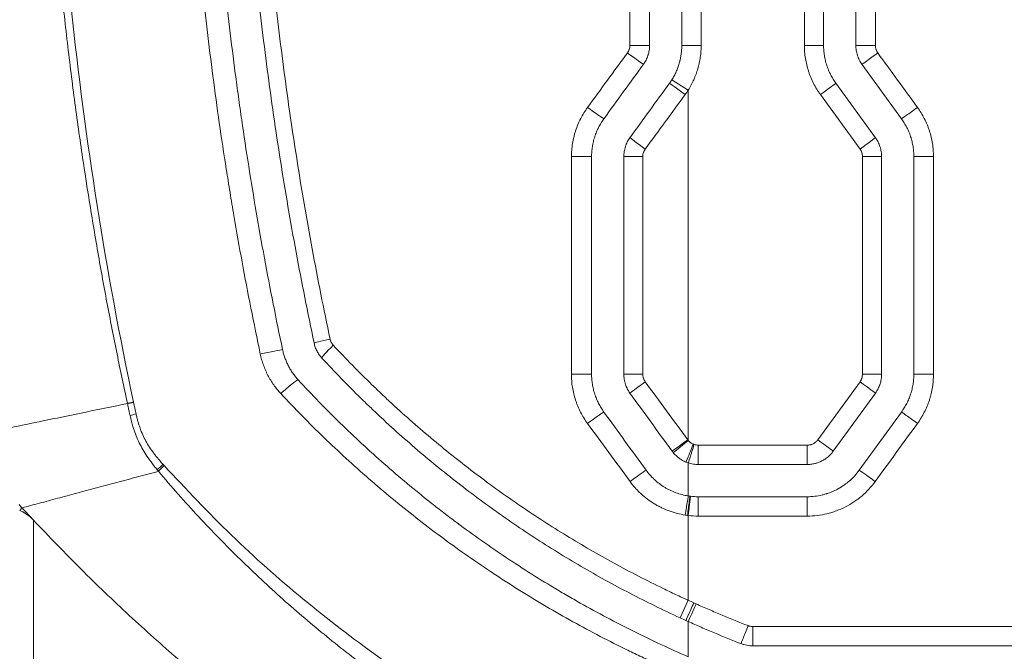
# Model space of a CAD drawing. Header units: millimetres. Extents: x 0 to 594, y 0 to 420.
# Tile 232 of 420: x 231.91 to 239.55, y 329.43 to 334.33. Entities that reach past the tile are written whole.
import ezdxf

# ---------------------------------------------------------------- set-up
doc = ezdxf.new("R2010")
doc.units = ezdxf.units.MM
doc.layers.add('1', color=7, linetype='Continuous', true_color=0xffffff)
doc.styles.add('Arial Unicode MS', font='txt')
doc.dimstyles.get("Standard").update_dxf_attribs({"dimtxt": 0.18, "dimasz": 0.18, "dimexe": 0.18, "dimexo": 0.0625, "dimgap": 0.09, "dimtad": 0, "dimtih": 1, "dimtoh": 1, "dimdec": 4, "dimzin": 0, "dimdsep": 46, "dimtxsty": 'Standard', "dimcen": 0.09, "dimadec": 0, "dimazin": 0, "dimtfac": 1, "dimtdec": 4, "dimtofl": 0, "dimtmove": 0, "dimatfit": 3, "dimfxl": 0, "dimtolj": 1, "dimtzin": 0, "dimarcsym": 0})

# ---------------------------------------------------------------- blocks, each defined once
blk = doc.blocks.new('_U0')
at = {"layer": '1', "color": 18, "lineweight": 13}
for p, q in [((147.6569, 304.1723), (147.6569, 390.192)), ((305.8469, 301.3923), (305.8469, 390.192)), ((147.6569, 388.192), (198.8518, 388.192)), ((305.8469, 388.192), (254.6521, 388.192))]:
    blk.add_line(p, q, dxfattribs=at)
at = {"layer": '1', "color": 18}
for points in [[(147.6569, 388.192), (151.1569, 389.1299), (151.1569, 387.2542)], [(305.8469, 388.192), (302.3469, 387.2542), (302.3469, 389.1299)]]:
    blk.add_solid(points, dxfattribs=at)
at = {"layer": '1', "color": 18, "linetype": 'Continuous', "lineweight": 13, "char_height": 3.5, "attachment_point": 7, "line_spacing_factor": 1.047437, "style": 'Arial Unicode MS'}
for s, insert in [('\\fArial Unicode MS|b0|i0;\\W1.0000;3.16', (200.5373, 385.5562)), ('\\fArial Unicode MS|b0|i0;\\W1.0000;LIFT POINT SPAN', (213.2036, 385.5562))]:
    blk.add_mtext(s, dxfattribs=dict(at, insert=insert))

msp = doc.modelspace()

# ---------------------------------------------------------------- linework, layer by layer
at = {"layer": '1', "color": 155, "linetype": 'Continuous', "lineweight": 13}
for p, q in [((237.0463, 334.1314), (237.0463, 335.8165)), ((237.1965, 335.8165), (237.1965, 334.1314)), ((237.9976, 334.1314), (237.9976, 335.8165)), ((238.1463, 335.8165), (238.1463, 334.1314)), ((238.3963, 335.8165), (238.3963, 334.1314)), ((238.5483, 335.8165), (238.5483, 334.1314)), ((237.1965, 334.1314), (237.0463, 334.1314)), ((237.9976, 334.1314), (238.1463, 334.1314)), ((238.5483, 334.1314), (238.3963, 334.1314)), ((238.4441, 333.9844), (238.7509, 333.5622)), ((236.9694, 333.8649), (237.0963, 333.785)), ((238.2418, 333.8375), (238.5486, 333.4153)), ((237.0963, 333.785), (237.0963, 333.4484)), ((238.4291, 333.3271), (238.1219, 333.7493)), ((238.4482, 333.2683), (238.5963, 333.2683)), ((238.4482, 331.5808), (238.4482, 333.2683)), ((238.5963, 333.2683), (238.5963, 331.5808)), ((238.8463, 333.2683), (238.8463, 331.5808)), ((238.9989, 333.2683), (238.8463, 333.2683)), ((238.9989, 333.2683), (238.9989, 331.5808)), ((238.4482, 331.5808), (238.5963, 331.5808)), ((238.9989, 331.5808), (238.8463, 331.5808)), ((238.1012, 331.0714), (238.4291, 331.522)), ((238.5486, 331.4338), (238.2212, 330.9832)), ((238.7509, 331.2869), (238.4235, 330.8363)), ((236.9803, 330.9718), (237.0963, 331.0668)), ((237.1738, 331.0302), (238.0202, 331.0302)), ((237.1737, 330.8802), (238.019, 330.8802)), ((237.1142, 330.6337), (237.0963, 330.4848)), ((238.019, 330.6302), (237.1737, 330.6302)), ((238.0202, 330.4802), (237.1738, 330.4802)), ((232.017, 330.4474), (232.017, 321.0992)), ((237.0338, 329.6902), (237.0963, 329.8265)), ((237.597, 329.6233), (250.9707, 329.6233)), ((250.9705, 329.4733), (237.5963, 329.4733))]:
    msp.add_line(p, q, dxfattribs=at)
for centre, major_axis, ratio, start_param, end_param in [((236.6273, 334.0726), (-0.1214, 0.0882), 0.012385, 1.553575, 3.126591), ((236.6464, 334.1314), (-0.15, 0), 0.000104, 3.158609, 4.732766), ((238.5654, 334.0726), (0.1214, 0.0882), 0.007895, 3.152011, 4.723256), ((237.0722, 333.7493), (0.1214, -0.0882), 0.000646, 3.141593, 4.711499), ((238.1205, 333.7493), (-0.1214, -0.0882), 0.005504, 1.578372, 3.141593), ((236.3206, 333.6504), (-0.1214, 0.0882), 0.020491, 1.542517, 3.115524), ((238.8722, 333.6504), (0.1214, 0.0882), 0.009544, 3.15428, 4.725525), ((236.7654, 333.3271), (0.1214, -0.0882), 0.008746, 3.141593, 4.700326), ((238.4272, 333.3271), (-0.1214, -0.0882), 0.007153, 1.580641, 3.141593), ((236.1964, 333.2683), (-0.15, 0), 0.000144, 1.53005, 3.104291), ((236.7463, 333.2683), (0.15, 0), 0.000012, 1.586554, 3.141593), ((234.3403, 331.8544), (-0.1467, -0.0311), 0.017393, 4.863632, 6.283185), ((233.8049, 331.7405), (0.1467, 0.0311), 0.015755, 0.188177, 1.765165), ((234.3647, 331.8073), (-0.1102, -0.1018), 0.091908, 4.832544, 6.283185), ((236.1965, 331.5808), (-0.15, 0), 0.000925, 1.527473, 3.102064), ((236.7463, 331.5808), (0.15, 0), 0.000106, 3.141593, 4.696087), ((233.9635, 331.4334), (0.1102, 0.1017), 0.109604, 0.149091, 1.724916), ((236.7654, 331.522), (0.1214, 0.0882), 0.008993, 1.583341, 3.141593), ((238.4272, 331.522), (-0.1214, 0.0882), 0.007153, 3.141593, 4.702545), ((232.8848, 331.2878), (0.2433, 0.0573), 0.005984, 1.873537, 2.081961), ((236.3206, 331.1987), (-0.1214, -0.0882), 0.021615, 3.170035, 4.743509), ((238.8722, 331.1987), (0.1214, -0.0882), 0.009544, 1.55766, 3.128906), ((237.0928, 331.0714), (0.1214, 0.0882), 0.000097, 1.570929, 3.141593), ((237.1358, 331.0377), (-0.0569, -0.1388), 0.000334, 0, 1.570933), ((237.1428, 331.0351), (-0.0464, -0.1426), 0.000404, 0.000066, 1.570928), ((237.1737, 331.0302), (0, 0.15), 0.000707, 3.141593, 4.712389), ((238.019, 331.0302), (0, 0.15), 0.008435, 3.141593, 4.712389), ((238.0999, 331.0714), (-0.1214, 0.0882), 0.005393, 3.141593, 4.704966), ((233.0929, 330.8969), (0.1881, 0.1647), 0.146307, 1.830753, 2.099698), ((236.6479, 330.7481), (-0.1214, -0.0882), 0.012677, 3.15699, 4.73035), ((238.5448, 330.7481), (0.1214, -0.0882), 0.007784, 1.560082, 3.131327), ((237.0731, 330.488), (0.0232, 0.1482), 0.001105, 0.000087, 1.57097), ((237.0905, 330.4855), (0.0192, 0.1488), 0.000278, 0, 1.570832), ((237.1737, 330.4802), (0, -0.15), 0.000707, 1.570796, 3.141593), ((238.019, 330.4802), (0, -0.15), 0.008435, 1.570796, 3.141593), ((237.1397, 329.8068), (0.0618, 0.1367), 0.000362, 3.141593, 4.712552), ((237.1578, 329.7986), (0.0614, 0.1368), 0.000513, 3.141708, 4.712619), ((237.5601, 329.6301), (-0.0544, -0.1398), 0.003951, 0.001448, 1.572335), ((237.5963, 329.6233), (0, -0.15), 0.004571, 0, 1.570796)]:
    msp.add_ellipse(centre, major_axis=major_axis, ratio=ratio, start_param=start_param, end_param=end_param, dxfattribs=at)
for points, knots in [([(232.7455, 331.3528), (232.7182, 331.4811), (232.6626, 331.7421), (232.5847, 332.1419), (232.5096, 332.5564), (232.4385, 332.9858), (232.3717, 333.4301), (232.3101, 333.8894), (232.2543, 334.3638), (232.205, 334.8533), (232.1629, 335.358), (232.1288, 335.8779), (232.1035, 336.413), (232.087, 336.9632), (232.0847, 337.335), (232.0835, 337.5233)], [0, 0, 0, 0, 0.063268, 0.128771, 0.196516, 0.266509, 0.338762, 0.413288, 0.490103, 0.569225, 0.65067, 0.734458, 0.820609, 0.909136, 1, 1, 1, 1]), ([(232.1518, 337.5233), (232.1511, 337.0054), (232.1638, 336.4873), (232.1966, 335.8415), (232.204, 335.7124), (232.2205, 335.4545), (232.2478, 335.0679), (232.2828, 334.6822), (232.3629, 333.9119), (232.4298, 333.3999), (232.5909, 332.3791), (232.6849, 331.8703), (232.7924, 331.363)], [0, 0, 0, 0, 0.25, 0.25, 0.3125, 0.3125, 0.375, 0.5, 0.5, 0.75, 0.75, 1, 1, 1, 1]), ([(233.7761, 331.7368), (233.7259, 331.9745), (233.6788, 332.2128), (233.6129, 332.5711), (233.5811, 332.7505), (233.551, 332.9302), (233.5314, 333.0501), (233.5218, 333.11), (233.4746, 333.4101), (233.44, 333.6505), (233.3928, 334.0118), (233.3704, 334.1927), (233.3497, 334.3737), (233.3363, 334.4945), (233.3298, 334.5549), (233.2984, 334.857), (233.2763, 335.0988), (233.2386, 335.5828), (233.2229, 335.825), (233.1978, 336.3097), (233.1884, 336.5522), (233.1759, 337.0375), (233.1728, 337.2803), (233.1729, 337.5233)], [0, 0, 0, 0, 0.125, 0.125, 0.1875, 0.21875, 0.21875, 0.25, 0.25, 0.375, 0.375, 0.4375, 0.46875, 0.46875, 0.5, 0.5, 0.625, 0.625, 0.75, 0.75, 0.875, 0.875, 1, 1, 1, 1]), ([(233.3463, 337.5233), (233.3463, 337.4629), (233.3465, 337.4025), (233.3473, 337.2818), (233.3479, 337.2214), (233.3503, 337.0402), (233.3526, 336.9195), (233.3621, 336.5574), (233.3716, 336.3161), (233.3873, 336.0146), (233.3907, 335.9543), (233.3978, 335.8338), (233.409, 335.653), (233.422, 335.4724), (233.4503, 335.1115), (233.4723, 334.8712), (233.5226, 334.3912), (233.5509, 334.1515), (233.5902, 333.8523), (233.5982, 333.7924), (233.6147, 333.6728), (233.6232, 333.613), (233.6491, 333.4338), (233.6671, 333.3144), (233.7236, 332.9567), (233.8051, 332.481), (233.899, 332.0076), (233.949, 331.7715)], [0, 0, 0, 0, 0.03125, 0.03125, 0.0625, 0.0625, 0.125, 0.125, 0.25, 0.25, 0.28125, 0.28125, 0.3125, 0.375, 0.375, 0.5, 0.5, 0.625, 0.625, 0.65625, 0.65625, 0.6875, 0.6875, 0.75, 0.75, 0.875, 1, 1, 1, 1]), ([(234.1936, 331.8233), (234.1439, 332.0578), (234.0973, 332.2926), (234.0104, 332.7631), (233.9297, 333.2344), (233.8613, 333.7073), (233.7992, 334.1809), (233.7712, 334.4181), (233.7213, 334.8933), (233.6995, 335.1313), (233.6621, 335.6081), (233.6425, 335.9066), (233.6279, 336.2057), (233.6224, 336.3254), (233.6198, 336.3853), (233.6128, 336.5649), (233.6089, 336.6847), (233.5995, 337.044), (233.5963, 337.2836), (233.5963, 337.5233)], [0, 0, 0, 0, 0.125, 0.125, 0.25, 0.375, 0.375, 0.5, 0.5, 0.625, 0.625, 0.75, 0.78125, 0.78125, 0.8125, 0.8125, 0.875, 0.875, 1, 1, 1, 1]), ([(233.7244, 337.5233), (233.7243, 337.2848), (233.7274, 337.0464), (233.7367, 336.6889), (233.7406, 336.5698), (233.7476, 336.3911), (233.7501, 336.3315), (233.7556, 336.2124), (233.7585, 336.1529), (233.774, 335.8554), (233.7895, 335.6179), (233.8267, 335.1435), (233.8483, 334.9067), (233.8978, 334.4339), (233.9256, 334.1979), (233.9874, 333.7267), (234.0214, 333.4914), (234.0954, 333.0217), (234.1355, 332.7873), (234.222, 332.3192), (234.2682, 332.0855), (234.3177, 331.8522)], [0, 0, 0, 0, 0.125, 0.125, 0.1875, 0.1875, 0.21875, 0.21875, 0.25, 0.25, 0.375, 0.375, 0.5, 0.5, 0.625, 0.625, 0.75, 0.75, 0.875, 0.875, 1, 1, 1, 1]), ([(236.6241, 334.0726), (236.6272, 334.0769), (236.63, 334.0814), (236.6335, 334.0883), (236.6352, 334.0919), (236.6366, 334.0956), (236.6375, 334.098), (236.638, 334.0993), (236.64, 334.1055), (236.6412, 334.1106), (236.6429, 334.1209), (236.6433, 334.1261), (236.6433, 334.1314)], [0, 0, 0, 0, 0.25, 0.25, 0.375, 0.4375, 0.4375, 0.5, 0.5, 0.75, 0.75, 1, 1, 1, 1]), ([(236.7486, 333.9844), (236.7563, 333.9951), (236.7631, 334.0062), (236.772, 334.0236), (236.7748, 334.0296), (236.7785, 334.0386), (236.7797, 334.0417), (236.782, 334.0479), (236.7831, 334.051), (236.7882, 334.0667), (236.7912, 334.0794), (236.7953, 334.1051), (236.7963, 334.1182), (236.7963, 334.1314)], [0, 0, 0, 0, 0.25, 0.25, 0.375, 0.375, 0.4375, 0.4375, 0.5, 0.5, 0.75, 0.75, 1, 1, 1, 1]), ([(236.9694, 333.8649), (236.9757, 333.8749), (236.9875, 333.8952), (237.0029, 333.9266), (237.0161, 333.9589), (237.0233, 333.981), (237.0282, 333.9979), (237.0305, 334.0064), (237.0326, 334.015), (237.0339, 334.0207), (237.0346, 334.0236), (237.0377, 334.038), (237.0418, 334.0611), (237.0455, 334.0961), (237.0463, 334.1196), (237.0463, 334.1314)], [0, 0, 0, 0, 0.125, 0.25, 0.375, 0.5, 0.5, 0.5625, 0.59375, 0.59375, 0.625, 0.625, 0.75, 0.875, 1, 1, 1, 1]), ([(237.1965, 334.1314), (237.1965, 334.1161), (237.1954, 334.0855), (237.1906, 334.04), (237.1852, 334.01), (237.1812, 333.9912), (237.1803, 333.9875), (237.1786, 333.98), (237.1759, 333.9689), (237.1729, 333.9578), (237.1665, 333.9359), (237.1571, 333.9071), (237.1399, 333.8651), (237.1266, 333.8379), (237.1122, 333.8111), (237.1045, 333.798), (237.0963, 333.785)], [0, 0, 0, 0, 0.125, 0.25, 0.375, 0.375, 0.40625, 0.40625, 0.4375, 0.5, 0.5, 0.625, 0.75, 0.875, 0.875, 1, 1, 1, 1]), ([(238.1219, 333.7493), (238.1118, 333.7632), (238.1023, 333.7774), (238.0845, 333.8064), (238.0679, 333.8361), (238.0536, 333.8669), (238.0438, 333.8906), (238.0407, 333.8985), (238.0363, 333.9106), (238.0348, 333.9146), (238.032, 333.9227), (238.0307, 333.9268), (238.0241, 333.9471), (238.0194, 333.9635), (238.0115, 333.9965), (238.0049, 334.0297), (238.0009, 334.0633), (237.9983, 334.0972), (237.9976, 334.1142), (237.9976, 334.1314)], [0, 0, 0, 0, 0.125, 0.125, 0.25, 0.375, 0.375, 0.4375, 0.4375, 0.46875, 0.46875, 0.5, 0.5, 0.625, 0.625, 0.75, 0.875, 0.875, 1, 1, 1, 1]), ([(238.1463, 334.1314), (238.1463, 334.1182), (238.1469, 334.1051), (238.1489, 334.079), (238.152, 334.0532), (238.1571, 334.0276), (238.1631, 334.0022), (238.1667, 333.9897), (238.1717, 333.974), (238.1728, 333.9709), (238.175, 333.9647), (238.1761, 333.9616), (238.1795, 333.9523), (238.1819, 333.9462), (238.1894, 333.928), (238.2003, 333.9042), (238.2131, 333.8814), (238.2268, 333.8591), (238.2341, 333.8482), (238.2418, 333.8375)], [0, 0, 0, 0, 0.125, 0.125, 0.25, 0.375, 0.375, 0.5, 0.5, 0.53125, 0.53125, 0.5625, 0.5625, 0.625, 0.625, 0.75, 0.875, 0.875, 1, 1, 1, 1]), ([(238.3963, 334.1314), (238.3963, 334.1182), (238.3974, 334.1052), (238.4014, 334.0795), (238.4045, 334.0668), (238.4096, 334.0511), (238.4106, 334.048), (238.4129, 334.0418), (238.4141, 334.0388), (238.4179, 334.0297), (238.4206, 334.0238), (238.4295, 334.0063), (238.4363, 333.9951), (238.4441, 333.9844)], [0, 0, 0, 0, 0.25, 0.25, 0.5, 0.5, 0.5625, 0.5625, 0.625, 0.625, 0.75, 0.75, 1, 1, 1, 1]), ([(238.5483, 334.1314), (238.5483, 334.1261), (238.5487, 334.1209), (238.55, 334.1132), (238.5507, 334.1093), (238.5517, 334.1055), (238.5524, 334.103), (238.5528, 334.1017), (238.5549, 334.0954), (238.5569, 334.0906), (238.5604, 334.0837), (238.5617, 334.0814), (238.5644, 334.0769), (238.5659, 334.0748), (238.5674, 334.0726)], [0, 0, 0, 0, 0.25, 0.25, 0.375, 0.4375, 0.4375, 0.5, 0.5, 0.75, 0.75, 0.875, 0.875, 1, 1, 1, 1]), ([(236.1903, 333.2683), (236.1903, 333.2855), (236.191, 333.3026), (236.1937, 333.3365), (236.1978, 333.3703), (236.2045, 333.4036), (236.2105, 333.4285), (236.2126, 333.4368), (236.2162, 333.4491), (236.2174, 333.4533), (236.2199, 333.4615), (236.2212, 333.4656), (236.2279, 333.4859), (236.2338, 333.5019), (236.2469, 333.5332), (236.2612, 333.5639), (236.2778, 333.5934), (236.2957, 333.6224), (236.3052, 333.6366), (236.3153, 333.6504)], [0, 0, 0, 0, 0.125, 0.125, 0.25, 0.375, 0.375, 0.4375, 0.4375, 0.46875, 0.46875, 0.5, 0.5, 0.625, 0.625, 0.75, 0.875, 0.875, 1, 1, 1, 1]), ([(238.8746, 333.6504), (238.8847, 333.6365), (238.8942, 333.6223), (238.912, 333.5933), (238.9286, 333.5637), (238.9429, 333.5328), (238.9527, 333.5092), (238.9558, 333.5012), (238.9602, 333.4891), (238.9617, 333.4851), (238.9645, 333.477), (238.9659, 333.473), (238.9725, 333.4526), (238.9771, 333.4362), (238.985, 333.4033), (238.9916, 333.3701), (238.9956, 333.3364), (238.9976, 333.311), (238.9981, 333.3025), (238.9988, 333.2855), (238.9989, 333.2769), (238.9989, 333.2683)], [0, 0, 0, 0, 0.125, 0.125, 0.25, 0.375, 0.375, 0.4375, 0.4375, 0.46875, 0.46875, 0.5, 0.5, 0.625, 0.625, 0.75, 0.875, 0.875, 0.9375, 0.9375, 1, 1, 1, 1]), ([(236.3463, 333.2683), (236.3463, 333.2815), (236.3469, 333.2946), (236.3489, 333.3206), (236.352, 333.3465), (236.3571, 333.3721), (236.3631, 333.3975), (236.3667, 333.4101), (236.3718, 333.4258), (236.3728, 333.4289), (236.375, 333.4351), (236.3783, 333.4444), (236.3819, 333.4536), (236.3894, 333.4718), (236.4004, 333.4955), (236.4131, 333.5183), (236.4268, 333.5406), (236.4341, 333.5515), (236.4418, 333.5622)], [0, 0, 0, 0, 0.125, 0.125, 0.25, 0.375, 0.375, 0.5, 0.5, 0.53125, 0.53125, 0.5625, 0.625, 0.625, 0.75, 0.875, 0.875, 1, 1, 1, 1]), ([(238.7509, 333.5622), (238.7586, 333.5515), (238.7659, 333.5406), (238.7796, 333.5183), (238.7923, 333.4955), (238.8033, 333.4718), (238.8108, 333.4537), (238.8144, 333.4445), (238.8177, 333.4352), (238.8198, 333.429), (238.8209, 333.4259), (238.826, 333.4102), (238.8295, 333.3976), (238.8356, 333.3722), (238.8407, 333.3466), (238.8438, 333.3207), (238.8458, 333.2946), (238.8463, 333.2815), (238.8463, 333.2683)], [0, 0, 0, 0, 0.125, 0.125, 0.25, 0.375, 0.375, 0.4375, 0.46875, 0.46875, 0.5, 0.5, 0.625, 0.625, 0.75, 0.875, 0.875, 1, 1, 1, 1]), ([(236.5963, 333.2683), (236.5963, 333.2815), (236.5974, 333.2946), (236.6014, 333.3203), (236.6045, 333.3329), (236.6096, 333.3486), (236.6106, 333.3517), (236.6129, 333.3579), (236.6141, 333.3609), (236.6179, 333.37), (236.6206, 333.376), (236.6295, 333.3934), (236.6363, 333.4046), (236.6441, 333.4153)], [0, 0, 0, 0, 0.25, 0.25, 0.5, 0.5, 0.5625, 0.5625, 0.625, 0.625, 0.75, 0.75, 1, 1, 1, 1]), ([(238.5486, 333.4153), (238.5564, 333.4046), (238.5632, 333.3935), (238.575, 333.3703), (238.58, 333.3582), (238.5851, 333.3426), (238.586, 333.3394), (238.5878, 333.3331), (238.5887, 333.3299), (238.591, 333.3203), (238.5922, 333.3139), (238.5953, 333.2946), (238.5963, 333.2815), (238.5963, 333.2683)], [0, 0, 0, 0, 0.25, 0.25, 0.5, 0.5, 0.5625, 0.5625, 0.625, 0.625, 0.75, 0.75, 1, 1, 1, 1]), ([(236.7632, 333.3271), (236.7601, 333.3228), (236.7573, 333.3184), (236.7538, 333.3114), (236.7521, 333.3078), (236.7507, 333.3042), (236.7497, 333.3017), (236.7493, 333.3005), (236.7473, 333.2942), (236.746, 333.2891), (236.7444, 333.2788), (236.744, 333.2736), (236.744, 333.2683)], [0, 0, 0, 0, 0.25, 0.25, 0.375, 0.4375, 0.4375, 0.5, 0.5, 0.75, 0.75, 1, 1, 1, 1]), ([(238.4482, 333.2683), (238.4482, 333.2736), (238.4478, 333.2788), (238.4465, 333.2866), (238.4458, 333.2904), (238.4448, 333.2942), (238.4441, 333.2968), (238.4437, 333.298), (238.4416, 333.3043), (238.4396, 333.3091), (238.4349, 333.3184), (238.4322, 333.3228), (238.4291, 333.3271)], [0, 0, 0, 0, 0.25, 0.25, 0.375, 0.4375, 0.4375, 0.5, 0.5, 0.75, 0.75, 1, 1, 1, 1]), ([(234.3177, 331.8522), (234.3186, 331.8478), (234.3198, 331.8435), (234.3221, 331.8371), (234.3229, 331.835), (234.3248, 331.8309), (234.3257, 331.8289), (234.3288, 331.8229), (234.3335, 331.8153), (234.3391, 331.8084), (234.3422, 331.8051)], [0, 0, 0, 0, 0.25, 0.25, 0.375, 0.375, 0.5, 0.5, 0.75, 1, 1, 1, 1]), ([(233.949, 331.7715), (233.9513, 331.7604), (233.9567, 331.7386), (233.9669, 331.7067), (233.9792, 331.6756), (233.9888, 331.6555), (233.9966, 331.6405), (233.9992, 331.6356), (234.0033, 331.6282), (234.0047, 331.6258), (234.0076, 331.6209), (234.0147, 331.6088), (234.0285, 331.5877), (234.0487, 331.561), (234.0633, 331.544), (234.0709, 331.5358)], [0, 0, 0, 0, 0.125, 0.25, 0.375, 0.5, 0.5, 0.5625, 0.5625, 0.59375, 0.59375, 0.625, 0.75, 0.875, 1, 1, 1, 1]), ([(234.2545, 331.7055), (234.2469, 331.7137), (234.2399, 331.7224), (234.2271, 331.7406), (234.2213, 331.7501), (234.2136, 331.765), (234.2112, 331.7701), (234.2067, 331.7804), (234.2046, 331.7856), (234.199, 331.8015), (234.1959, 331.8123), (234.1936, 331.8233)], [0, 0, 0, 0, 0.25, 0.25, 0.5, 0.5, 0.625, 0.625, 0.75, 0.75, 1, 1, 1, 1]), ([(234.3422, 331.8051), (234.4397, 331.7005), (234.5398, 331.5984), (234.6681, 331.474), (234.6939, 331.4492), (234.7328, 331.4124), (234.7459, 331.4001), (234.772, 331.3757), (234.7851, 331.3635), (234.8507, 331.3029), (234.9037, 331.2552), (235.0642, 331.1143), (235.1732, 331.0232), (235.3952, 330.8469), (235.5081, 330.7616), (235.7379, 330.5967), (235.8548, 330.5171), (236.0924, 330.3636), (236.2132, 330.2896), (236.4587, 330.1474), (236.5834, 330.0792), (236.7735, 329.9812), (236.8693, 329.9333), (236.9824, 329.8792), (237.0392, 329.8527), (237.0678, 329.8396), (237.082, 329.833), (237.0892, 329.8298), (237.0928, 329.8282), (237.0946, 329.8273), (237.0954, 329.8269), (237.0958, 329.8268), (237.0961, 329.8266), (237.0962, 329.8266), (237.0963, 329.8265)], [0, 0, 0, 0, 0.125, 0.125, 0.15625, 0.15625, 0.171875, 0.171875, 0.1875, 0.1875, 0.25, 0.25, 0.375, 0.375, 0.5, 0.5, 0.625, 0.625, 0.75, 0.75, 0.875, 0.875, 0.9375, 0.96875, 0.984375, 0.992188, 0.996094, 0.998047, 0.999023, 0.999512, 0.999756, 0.999878, 0.999878, 1, 1, 1, 1]), ([(233.9356, 331.4297), (233.9256, 331.4404), (233.9065, 331.4624), (233.8802, 331.4971), (233.8563, 331.5334), (233.842, 331.5587), (233.8319, 331.5781), (233.827, 331.5879), (233.8223, 331.5979), (233.8193, 331.6046), (233.8178, 331.608), (233.8104, 331.6248), (233.7996, 331.652), (233.7862, 331.6938), (233.7791, 331.7223), (233.7761, 331.7368)], [0, 0, 0, 0, 0.125, 0.25, 0.375, 0.5, 0.5, 0.5625, 0.59375, 0.59375, 0.625, 0.625, 0.75, 0.875, 1, 1, 1, 1]), ([(237.0338, 329.6902), (236.9016, 329.7508), (236.7715, 329.8145), (236.5153, 329.9477), (236.3893, 330.0172), (236.1414, 330.1621), (236.0195, 330.2375), (235.7796, 330.394), (235.6617, 330.4751), (235.4298, 330.6432), (235.3159, 330.7301), (235.0921, 330.9097), (234.9822, 331.0024), (234.8204, 331.146), (234.7536, 331.2067), (234.6876, 331.2686), (234.6613, 331.2934), (234.6482, 331.3059), (234.6089, 331.3434), (234.5829, 331.3686), (234.4536, 331.4953), (234.3528, 331.5991), (234.2545, 331.7055)], [0, 0, 0, 0, 0.125, 0.125, 0.25, 0.25, 0.375, 0.375, 0.5, 0.5, 0.625, 0.625, 0.75, 0.75, 0.8125, 0.828125, 0.828125, 0.84375, 0.84375, 0.875, 0.875, 1, 1, 1, 1]), ([(236.3149, 331.1986), (236.3048, 331.2124), (236.2952, 331.2266), (236.2773, 331.2556), (236.2606, 331.2852), (236.2463, 331.3161), (236.2365, 331.3397), (236.2333, 331.3477), (236.2288, 331.3597), (236.2274, 331.3638), (236.2246, 331.3719), (236.2232, 331.3759), (236.2166, 331.3963), (236.2119, 331.4126), (236.204, 331.4456), (236.1973, 331.4788), (236.1933, 331.5125), (236.1913, 331.5379), (236.1905, 331.5507), (236.1902, 331.5635), (236.19, 331.5721), (236.19, 331.5764), (236.19, 331.5807)], [0, 0, 0, 0, 0.125, 0.125, 0.25, 0.375, 0.375, 0.4375, 0.4375, 0.46875, 0.46875, 0.5, 0.5, 0.625, 0.625, 0.75, 0.875, 0.875, 0.9375, 0.96875, 0.96875, 1, 1, 1, 1]), ([(236.4418, 331.2869), (236.4341, 331.2976), (236.4268, 331.3085), (236.4131, 331.3308), (236.4004, 331.3536), (236.3894, 331.3774), (236.3819, 331.3955), (236.3783, 331.4047), (236.375, 331.414), (236.3728, 331.4202), (236.3718, 331.4233), (236.3667, 331.439), (236.3631, 331.4516), (236.3571, 331.477), (236.352, 331.5026), (236.3489, 331.5285), (236.3469, 331.5545), (236.3463, 331.5676), (236.3463, 331.5808)], [0, 0, 0, 0, 0.125, 0.125, 0.25, 0.375, 0.375, 0.4375, 0.46875, 0.46875, 0.5, 0.5, 0.625, 0.625, 0.75, 0.875, 0.875, 1, 1, 1, 1]), ([(236.6441, 331.4338), (236.6363, 331.4445), (236.6295, 331.4557), (236.6177, 331.4789), (236.6127, 331.4909), (236.6076, 331.5065), (236.6066, 331.5097), (236.6049, 331.516), (236.604, 331.5192), (236.6017, 331.5288), (236.6004, 331.5352), (236.5974, 331.5545), (236.5963, 331.5676), (236.5963, 331.5808)], [0, 0, 0, 0, 0.25, 0.25, 0.5, 0.5, 0.5625, 0.5625, 0.625, 0.625, 0.75, 0.75, 1, 1, 1, 1]), ([(236.7439, 331.5808), (236.7439, 331.5755), (236.7443, 331.5703), (236.7456, 331.5625), (236.7463, 331.5587), (236.7473, 331.5549), (236.748, 331.5523), (236.7484, 331.5511), (236.7505, 331.5448), (236.7545, 331.5352), (236.76, 331.5263), (236.7631, 331.522)], [0, 0, 0, 0, 0.25, 0.25, 0.375, 0.4375, 0.4375, 0.5, 0.5, 0.75, 1, 1, 1, 1]), ([(238.4291, 331.522), (238.4322, 331.5263), (238.4349, 331.5308), (238.4385, 331.5377), (238.4401, 331.5413), (238.4416, 331.545), (238.4425, 331.5474), (238.4429, 331.5487), (238.4449, 331.5549), (238.4461, 331.56), (238.4478, 331.5703), (238.4482, 331.5755), (238.4482, 331.5808)], [0, 0, 0, 0, 0.25, 0.25, 0.375, 0.4375, 0.4375, 0.5, 0.5, 0.75, 0.75, 1, 1, 1, 1]), ([(238.5963, 331.5808), (238.5963, 331.5676), (238.5953, 331.5546), (238.5912, 331.5289), (238.5882, 331.5162), (238.5831, 331.5005), (238.5821, 331.4974), (238.5798, 331.4912), (238.5786, 331.4882), (238.5748, 331.4791), (238.5721, 331.4732), (238.5632, 331.4557), (238.5564, 331.4445), (238.5486, 331.4338)], [0, 0, 0, 0, 0.25, 0.25, 0.5, 0.5, 0.5625, 0.5625, 0.625, 0.625, 0.75, 0.75, 1, 1, 1, 1]), ([(238.8463, 331.5808), (238.8463, 331.5676), (238.8458, 331.5545), (238.8438, 331.5284), (238.8407, 331.5025), (238.8356, 331.4768), (238.831, 331.4578), (238.8285, 331.4482), (238.8258, 331.4388), (238.8238, 331.4325), (238.8229, 331.4293), (238.8178, 331.4136), (238.8132, 331.4013), (238.8032, 331.3772), (238.7923, 331.3535), (238.7795, 331.3308), (238.7659, 331.3085), (238.7586, 331.2976), (238.7509, 331.2869)], [0, 0, 0, 0, 0.125, 0.125, 0.25, 0.375, 0.375, 0.4375, 0.46875, 0.46875, 0.5, 0.5, 0.625, 0.625, 0.75, 0.875, 0.875, 1, 1, 1, 1]), ([(238.9989, 331.5808), (238.9989, 331.5636), (238.9982, 331.5466), (238.9956, 331.5126), (238.9916, 331.4789), (238.9849, 331.4455), (238.9789, 331.4207), (238.9768, 331.4124), (238.9733, 331.4001), (238.9721, 331.3959), (238.9696, 331.3877), (238.9683, 331.3836), (238.9617, 331.3633), (238.9557, 331.3474), (238.9427, 331.316), (238.9285, 331.2853), (238.912, 331.2558), (238.8942, 331.2268), (238.8847, 331.2126), (238.8746, 331.1987)], [0, 0, 0, 0, 0.125, 0.125, 0.25, 0.375, 0.375, 0.4375, 0.4375, 0.46875, 0.46875, 0.5, 0.5, 0.625, 0.625, 0.75, 0.875, 0.875, 1, 1, 1, 1]), ([(237.0963, 329.3885), (236.9531, 329.4507), (236.8117, 329.5166), (236.5325, 329.6555), (236.3774, 329.7377), (236.2247, 329.8245), (236.1909, 329.8439), (236.1739, 329.8536), (236.1233, 329.8831), (236.0897, 329.9029), (235.9893, 329.963), (235.923, 330.0039), (235.7257, 330.1292), (235.5965, 330.216), (235.4062, 330.3511), (235.3119, 330.42), (235.2189, 330.4907), (235.1726, 330.5263), (235.1572, 330.5383), (235.1265, 330.5622), (235.1112, 330.5742), (234.9739, 330.6829), (234.8546, 330.7825), (234.6213, 330.9876), (234.5074, 331.0931), (234.3684, 331.2287), (234.3407, 331.256), (234.2858, 331.311), (234.2585, 331.3387), (234.1772, 331.4223), (234.1237, 331.4787), (234.0709, 331.5358)], [0, 0, 0, 0, 0.125, 0.125, 0.25, 0.265625, 0.265625, 0.28125, 0.28125, 0.3125, 0.3125, 0.375, 0.375, 0.5, 0.5, 0.5625, 0.59375, 0.59375, 0.609375, 0.609375, 0.625, 0.625, 0.75, 0.75, 0.875, 0.875, 0.90625, 0.90625, 0.9375, 0.9375, 1, 1, 1, 1]), ([(237.0361, 329.2509), (236.9626, 329.2826), (236.8895, 329.3152), (236.7805, 329.3655), (236.7442, 329.3825), (236.672, 329.417), (236.636, 329.4344), (236.4568, 329.5228), (236.3154, 329.5971), (236.0368, 329.7528), (235.8995, 329.8342), (235.7473, 329.9298), (235.7305, 329.9405), (235.6968, 329.962), (235.68, 329.9728), (235.6297, 330.0053), (235.5964, 330.0272), (235.4968, 330.0934), (235.4312, 330.1383), (235.2362, 330.2754), (235.109, 330.3698), (234.8598, 330.565), (234.738, 330.6657), (234.4995, 330.8732), (234.383, 330.9801), (234.1553, 331.2001), (234.0441, 331.3133), (233.9356, 331.4297)], [0, 0, 0, 0, 0.0625, 0.0625, 0.09375, 0.09375, 0.125, 0.125, 0.25, 0.25, 0.375, 0.375, 0.390625, 0.390625, 0.40625, 0.40625, 0.4375, 0.4375, 0.5, 0.5, 0.625, 0.625, 0.75, 0.75, 0.875, 0.875, 1, 1, 1, 1]), ([(232.7455, 331.3528), (232.526, 331.3077), (232.1225, 331.2248), (231.7783, 331.1541), (231.6279, 331.1232)], [0, 0, 0, 0, 0.514404, 1, 1, 1, 1]), ([(232.7654, 331.261), (232.7635, 331.2696), (232.7592, 331.2885), (232.7527, 331.3191), (232.748, 331.3411), (232.7455, 331.3528)], [0, 0, 0, 0, 0.28271, 0.616073, 1, 1, 1, 1]), ([(232.9772, 330.8376), (232.9689, 330.8478), (232.9439, 330.8786), (232.8963, 330.9422), (232.841, 331.0333), (232.8067, 331.117), (232.7872, 331.1774), (232.7761, 331.2159), (232.7692, 331.245), (232.7654, 331.261)], [0, 0, 0, 0, 0.082937, 0.24999, 0.499784, 0.749722, 0.813404, 0.896845, 1, 1, 1, 1]), ([(232.8119, 331.2721), (232.8142, 331.2624), (232.8187, 331.2434), (232.8263, 331.2156), (232.8342, 331.1891), (232.8461, 331.1537), (232.8631, 331.1105), (232.8876, 331.0605), (232.9165, 331.0129), (232.9434, 330.9751), (232.9668, 330.9452), (232.9822, 330.9263), (232.9962, 330.9098), (233.0084, 330.8957), (233.0169, 330.8861), (233.0213, 330.8812)], [0, 0, 0, 0, 0.066219, 0.129955, 0.191248, 0.250146, 0.378147, 0.500088, 0.62056, 0.750017, 0.810564, 0.874848, 0.913965, 0.955682, 1, 1, 1, 1]), ([(237.0963, 331.0668), (237.099, 331.0636), (237.1018, 331.0606), (237.1063, 331.0563), (237.1079, 331.0549), (237.1103, 331.0529), (237.1111, 331.0523), (237.1127, 331.051), (237.1135, 331.0503), (237.1177, 331.0473), (237.1246, 331.0428), (237.132, 331.0392), (237.1359, 331.0377)], [0, 0, 0, 0, 0.25, 0.25, 0.375, 0.375, 0.4375, 0.4375, 0.5, 0.5, 0.75, 1, 1, 1, 1]), ([(238.0202, 331.0302), (238.0242, 331.0302), (238.0321, 331.0307), (238.0398, 331.032), (238.0456, 331.0334), (238.0475, 331.0339), (238.0513, 331.0351), (238.0531, 331.0357), (238.0586, 331.0378), (238.0658, 331.0409), (238.0726, 331.0449), (238.0767, 331.0476), (238.0775, 331.0482), (238.0791, 331.0493), (238.0815, 331.0511), (238.0838, 331.0529), (238.0883, 331.0567), (238.0911, 331.0594), (238.0964, 331.0652), (238.0989, 331.0682), (238.1012, 331.0714)], [0, 0, 0, 0, 0.125, 0.25, 0.25, 0.3125, 0.3125, 0.375, 0.375, 0.5, 0.625, 0.625, 0.65625, 0.65625, 0.6875, 0.75, 0.75, 0.875, 0.875, 1, 1, 1, 1]), ([(237.0789, 330.8989), (237.0694, 330.9028), (237.0509, 330.9117), (237.0336, 330.9229), (237.0232, 330.9306), (237.0211, 330.9322), (237.017, 330.9354), (237.015, 330.937), (237.009, 330.942), (237.0052, 330.9455), (236.9939, 330.9562), (236.9869, 330.9638), (236.9803, 330.9718)], [0, 0, 0, 0, 0.25, 0.5, 0.5, 0.5625, 0.5625, 0.625, 0.625, 0.75, 0.75, 1, 1, 1, 1]), ([(238.2212, 330.9832), (238.2154, 330.9752), (238.2092, 330.9676), (238.1959, 330.9533), (238.1889, 330.9465), (238.1777, 330.937), (238.172, 330.9324), (238.166, 330.928), (238.162, 330.9251), (238.16, 330.9237), (238.1497, 330.9169), (238.1412, 330.9119), (238.1238, 330.903), (238.1149, 330.8991), (238.1011, 330.894), (238.0965, 330.8925), (238.0894, 330.8903), (238.087, 330.8896), (238.0822, 330.8883), (238.0798, 330.8877), (238.0678, 330.8848), (238.0582, 330.8831), (238.0387, 330.8808), (238.0289, 330.8802), (238.019, 330.8802)], [0, 0, 0, 0, 0.125, 0.125, 0.25, 0.25, 0.3125, 0.34375, 0.34375, 0.375, 0.375, 0.5, 0.5, 0.625, 0.625, 0.6875, 0.6875, 0.71875, 0.71875, 0.75, 0.75, 0.875, 0.875, 1, 1, 1, 1]), ([(233.03, 330.8714), (233.2014, 330.6887), (233.5416, 330.3259), (234.1006, 329.8323), (234.6426, 329.4158), (235.1588, 329.068), (235.5626, 328.8266), (235.8929, 328.6463), (236.1455, 328.5173), (236.3983, 328.3959), (236.5686, 328.321), (236.6534, 328.2836)], [0, 0, 0, 0, 0.168141, 0.33397, 0.500031, 0.625898, 0.749846, 0.813604, 0.876411, 0.938476, 1, 1, 1, 1]), ([(237.0963, 330.8925), (237.1089, 330.8884), (237.1216, 330.8853), (237.1474, 330.8812), (237.1605, 330.8802), (237.1737, 330.8802)], [0, 0, 0, 0, 0.5, 0.5, 1, 1, 1, 1]), ([(232.9858, 330.8273), (232.931, 330.8127), (232.8205, 330.7831), (232.6601, 330.7401), (232.5027, 330.6979), (232.3496, 330.6569), (232.2018, 330.6173), (232.0596, 330.5792), (231.9718, 330.5557), (231.9276, 330.5438)], [0, 0, 0, 0, 0.135373, 0.273537, 0.414342, 0.5576, 0.703088, 0.850626, 1, 1, 1, 1]), ([(236.5963, 328.1508), (236.5369, 328.1767), (236.4172, 328.2288), (236.2387, 328.3121), (236.0598, 328.3997), (235.8807, 328.4922), (235.7016, 328.5894), (235.5228, 328.6915), (235.3443, 328.7984), (235.1663, 328.9103), (234.9891, 329.0271), (234.8127, 329.149), (234.6374, 329.2758), (234.4634, 329.4078), (234.2909, 329.5449), (234.1199, 329.6871), (233.9508, 329.8344), (233.7837, 329.9869), (233.6187, 330.1445), (233.4561, 330.3073), (233.2961, 330.4754), (233.1387, 330.6485), (233.0369, 330.7676), (232.9857, 330.8273)], [0, 0, 0, 0, 0.042672, 0.085877, 0.129608, 0.173858, 0.218621, 0.263893, 0.309669, 0.355944, 0.402714, 0.44997, 0.497705, 0.545913, 0.594589, 0.643725, 0.693315, 0.743351, 0.793824, 0.84473, 0.896063, 0.947821, 1, 1, 1, 1]), ([(236.7692, 330.8363), (236.7788, 330.8231), (236.789, 330.8104), (236.8027, 330.795), (236.8055, 330.792), (236.8111, 330.7859), (236.8139, 330.783), (236.8226, 330.7741), (236.8285, 330.7684), (236.8466, 330.7517), (236.8717, 330.7307), (236.8987, 330.7123), (236.9196, 330.6995), (236.9302, 330.6933), (236.9411, 330.6876), (236.9485, 330.6838), (236.9522, 330.6819), (236.9708, 330.6729), (236.9859, 330.6665), (237.0166, 330.6552), (237.0322, 330.6504), (237.0639, 330.6421), (237.08, 330.6388), (237.0963, 330.6362)], [0, 0, 0, 0, 0.125, 0.125, 0.15625, 0.15625, 0.1875, 0.1875, 0.25, 0.25, 0.375, 0.5, 0.5, 0.5625, 0.59375, 0.59375, 0.625, 0.625, 0.75, 0.75, 0.875, 0.875, 1, 1, 1, 1]), ([(238.4235, 330.8363), (238.4118, 330.8203), (238.3994, 330.8051), (238.3728, 330.7763), (238.3587, 330.7628), (238.3363, 330.7436), (238.3286, 330.7375), (238.3187, 330.73), (238.3167, 330.7285), (238.3128, 330.7256), (238.3067, 330.7213), (238.3007, 330.7171), (238.2802, 330.7034), (238.2465, 330.6837), (238.2107, 330.668), (238.1876, 330.6595), (238.1807, 330.657), (238.1736, 330.6547), (238.1689, 330.6532), (238.1666, 330.6525), (238.1547, 330.6489), (238.1452, 330.6463), (238.1166, 330.6394), (238.0973, 330.636), (238.0584, 330.6314), (238.0388, 330.6302), (238.019, 330.6302)], [0, 0, 0, 0, 0.125, 0.125, 0.25, 0.25, 0.3125, 0.3125, 0.328125, 0.328125, 0.34375, 0.375, 0.375, 0.5, 0.625, 0.625, 0.65625, 0.671875, 0.671875, 0.6875, 0.6875, 0.75, 0.75, 0.875, 0.875, 1, 1, 1, 1]), ([(237.073, 330.488), (237.0516, 330.4913), (237.0306, 330.4957), (236.9892, 330.5063), (236.9689, 330.5126), (236.9289, 330.5272), (236.9092, 330.5355), (236.885, 330.5471), (236.8777, 330.5506), (236.8705, 330.5544), (236.8658, 330.5569), (236.8634, 330.5581), (236.8515, 330.5645), (236.8422, 330.5699), (236.8147, 330.5866), (236.7793, 330.6105), (236.7465, 330.6376), (236.7228, 330.6593), (236.7112, 330.6704), (236.7, 330.682), (236.6926, 330.6898), (236.689, 330.6938), (236.6709, 330.7139), (236.6574, 330.7306), (236.6446, 330.7481)], [0, 0, 0, 0, 0.125, 0.125, 0.25, 0.25, 0.375, 0.375, 0.40625, 0.421875, 0.421875, 0.4375, 0.4375, 0.5, 0.5, 0.625, 0.75, 0.75, 0.8125, 0.84375, 0.84375, 0.875, 0.875, 1, 1, 1, 1]), ([(238.5468, 330.7481), (238.5316, 330.7273), (238.5154, 330.7075), (238.4806, 330.67), (238.4622, 330.6523), (238.4378, 330.6315), (238.4328, 330.6274), (238.4253, 330.6214), (238.4228, 330.6194), (238.4177, 330.6154), (238.4151, 330.6135), (238.4023, 330.6038), (238.3919, 330.5964), (238.3601, 330.5752), (238.3381, 330.5624), (238.2928, 330.5394), (238.2694, 330.5292), (238.2393, 330.5181), (238.2332, 330.5159), (238.221, 330.5119), (238.2149, 330.5099), (238.1965, 330.5044), (238.1842, 330.501), (238.147, 330.4921), (238.122, 330.4877), (238.0715, 330.4817), (238.046, 330.4802), (238.0202, 330.4802)], [0, 0, 0, 0, 0.125, 0.125, 0.25, 0.25, 0.28125, 0.28125, 0.296875, 0.296875, 0.3125, 0.3125, 0.375, 0.375, 0.5, 0.5, 0.625, 0.625, 0.65625, 0.65625, 0.6875, 0.6875, 0.75, 0.75, 0.875, 0.875, 1, 1, 1, 1]), ([(231.9094, 330.5222), (231.9112, 330.5245), (231.9146, 330.5289), (231.9207, 330.5362), (231.9252, 330.5413), (231.9273, 330.5437)], [0, 0, 0, 0, 0.377707, 0.711158, 1, 1, 1, 1]), ([(231.9094, 330.5222), (231.9131, 330.5209), (231.9171, 330.5194), (231.9254, 330.516), (231.9297, 330.514), (231.9353, 330.5112), (231.9365, 330.5106), (231.9388, 330.5094), (231.9399, 330.5088), (231.9434, 330.5069), (231.9458, 330.5056), (231.9528, 330.5014), (231.9575, 330.4984), (231.9646, 330.4936), (231.9682, 330.4911), (231.9718, 330.4884), (231.9741, 330.4866), (231.9753, 330.4857), (231.9813, 330.4811), (231.9859, 330.4772), (231.995, 330.4692), (231.9995, 330.465), (232.0083, 330.4564), (232.0127, 330.4519), (232.017, 330.4474)], [0, 0, 0, 0, 0.125, 0.125, 0.25, 0.25, 0.28125, 0.28125, 0.3125, 0.3125, 0.375, 0.375, 0.5, 0.5, 0.5625, 0.59375, 0.59375, 0.625, 0.625, 0.75, 0.75, 0.875, 0.875, 1, 1, 1, 1]), ([(237.0963, 330.4848), (237.0963, 330.456), (237.0963, 330.2365), (237.0963, 330.0171), (237.0963, 329.8265)], [0, 0, 0, 0, 0.131412, 1, 1, 1, 1]), ([(232.017, 330.4474), (232.1389, 330.32), (232.3806, 330.0676), (232.7556, 329.7091), (233.1343, 329.3702), (233.5168, 329.0521), (233.902, 328.7548), (234.289, 328.4783), (234.6767, 328.2226), (235.0643, 327.9875), (235.4505, 327.7725), (235.8347, 327.5776), (236.2151, 327.4008), (236.4705, 327.2963), (236.5963, 327.2447)], [0, 0, 0, 0, 0.093686, 0.185628, 0.275781, 0.364091, 0.450508, 0.534995, 0.617523, 0.698062, 0.776592, 0.853102, 0.927578, 1, 1, 1, 1]), ([(237.1579, 329.7986), (237.1911, 329.7837), (237.2244, 329.7691), (237.2912, 329.7401), (237.3247, 329.7259), (237.4254, 329.6837), (237.4929, 329.6565), (237.5607, 329.6301)], [0, 0, 0, 0, 0.25, 0.25, 0.5, 0.5, 1, 1, 1, 1]), ([(237.5056, 329.4903), (237.4367, 329.5172), (237.3681, 329.5449), (237.2658, 329.5878), (237.2318, 329.6023), (237.1639, 329.6317), (237.1301, 329.6467), (237.0963, 329.6618)], [0, 0, 0, 0, 0.5, 0.5, 0.75, 0.75, 1, 1, 1, 1]), ([(237.5963, 329.4733), (237.5885, 329.4733), (237.5808, 329.4737), (237.5654, 329.4751), (237.5501, 329.4773), (237.5351, 329.4808), (237.5203, 329.485), (237.5129, 329.4875), (237.5056, 329.4903)], [0, 0, 0, 0, 0.25, 0.25, 0.5, 0.75, 0.75, 1, 1, 1, 1])]:
    msp.add_open_spline(points, degree=3, knots=knots, dxfattribs=at)
for points in [[(236.6433, 334.1314), (236.6433, 334.6931), (236.6432, 335.2548), (236.6431, 335.8165)], [(236.7963, 334.1314), (236.7963, 334.6931), (236.7963, 335.2548), (236.7963, 335.8165)], [(236.3153, 333.6504), (236.4182, 333.7912), (236.5212, 333.9319), (236.6241, 334.0726)], [(238.5674, 334.0726), (238.6698, 333.9319), (238.7722, 333.7911), (238.8746, 333.6504)], [(236.4418, 333.5622), (236.5441, 333.703), (236.6463, 333.8437), (236.7486, 333.9844)], [(236.6441, 333.4153), (236.7463, 333.556), (236.8486, 333.6968), (236.9509, 333.8375)], [(236.9694, 333.8649), (236.9636, 333.8556), (236.9574, 333.8465), (236.9509, 333.8375)], [(237.0963, 333.785), (237.0887, 333.7729), (237.0806, 333.761), (237.072, 333.7493)], [(237.072, 333.7493), (236.9691, 333.6086), (236.8661, 333.4679), (236.7632, 333.3271)], [(237.0963, 333.4484), (237.0963, 332.7482), (237.0963, 332.048), (237.0963, 331.3478)], [(236.19, 331.5807), (236.1902, 332.1432), (236.1903, 332.7058), (236.1903, 333.2683)], [(236.3463, 331.5808), (236.3463, 332.1433), (236.3463, 332.7058), (236.3463, 333.2683)], [(236.5963, 331.5808), (236.5963, 332.1433), (236.5963, 332.7058), (236.5963, 333.2683)], [(236.744, 333.2683), (236.744, 332.7058), (236.744, 332.1433), (236.7439, 331.5808)], [(236.7631, 331.522), (236.873, 331.3718), (236.9829, 331.2216), (237.0928, 331.0714)], [(236.9715, 330.9832), (236.8623, 331.1334), (236.7532, 331.2836), (236.6441, 331.4338)], [(232.7924, 331.363), (232.7988, 331.3327), (232.8049, 331.3023), (232.8119, 331.2721)], [(237.0963, 331.3478), (237.0963, 331.2541), (237.0963, 331.1605), (237.0963, 331.0668)], [(236.7692, 330.8363), (236.6601, 330.9865), (236.551, 331.1367), (236.4418, 331.2869)], [(236.6446, 330.7481), (236.5347, 330.8983), (236.4248, 331.0484), (236.3149, 331.1986)], [(238.8746, 331.1987), (238.7653, 331.0485), (238.6561, 330.8983), (238.5468, 330.7481)], [(237.0928, 331.0714), (237.0939, 331.0699), (237.0951, 331.0683), (237.0963, 331.0668)], [(237.1359, 331.0377), (237.1382, 331.0367), (237.1405, 331.0359), (237.1428, 331.0351)], [(237.1428, 331.0351), (237.1479, 331.0335), (237.1581, 331.031), (237.1685, 331.0302), (237.1738, 331.0302)], [(236.9803, 330.9718), (236.9772, 330.9756), (236.9743, 330.9794), (236.9715, 330.9832)], [(233.0213, 330.8812), (233.0242, 330.8779), (233.0271, 330.8747), (233.03, 330.8714)], [(237.0963, 330.8925), (237.0905, 330.8944), (237.0847, 330.8965), (237.0789, 330.8989)], [(237.0963, 330.8925), (237.0963, 330.8071), (237.0963, 330.7216), (237.0963, 330.6362)], [(232.9858, 330.8274), (232.9829, 330.8308), (232.98, 330.8342), (232.9772, 330.8376)], [(237.1097, 330.6343), (237.1053, 330.6349), (237.1008, 330.6355), (237.0963, 330.6362)], [(237.1097, 330.6343), (237.1112, 330.6341), (237.1127, 330.6339), (237.1142, 330.6337)], [(237.1142, 330.6337), (237.134, 330.6314), (237.1538, 330.6302), (237.1737, 330.6302)], [(231.9052, 330.5691), (231.9126, 330.5607), (231.9202, 330.5523), (231.9278, 330.544)], [(232.017, 330.4474), (231.9871, 330.4795), (231.9573, 330.5115), (231.9274, 330.5436)], [(237.0905, 330.4855), (237.0846, 330.4863), (237.0788, 330.4871), (237.073, 330.488)], [(237.0963, 330.4848), (237.0944, 330.485), (237.0924, 330.4853), (237.0905, 330.4855)], [(237.1738, 330.4802), (237.1479, 330.4802), (237.1221, 330.4817), (237.0963, 330.4848)], [(237.0963, 329.8265), (237.1108, 329.8199), (237.1253, 329.8133), (237.1398, 329.8068)], [(237.1398, 329.8068), (237.1458, 329.8041), (237.1518, 329.8013), (237.1579, 329.7986)], [(237.078, 329.6701), (237.0632, 329.6767), (237.0485, 329.6834), (237.0338, 329.6902)], [(237.078, 329.6701), (237.0841, 329.6673), (237.0902, 329.6646), (237.0963, 329.6618)], [(237.0963, 329.3885), (237.0963, 329.4796), (237.0963, 329.5707), (237.0963, 329.6618)], [(237.5607, 329.6301), (237.5665, 329.6279), (237.5784, 329.6245), (237.5908, 329.6233), (237.597, 329.6233)]]:
    msp.add_open_spline(points, degree=3, dxfattribs=at)
for points, weights in [([(232.7924, 331.363), (232.7679, 331.3577), (232.7455, 331.3528)], [0.999999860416, 0.994523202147, 0.999999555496]), ([(232.9858, 330.8273), (233.0062, 330.8487), (233.03, 330.8714)], [1, 0.990833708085, 1])]:
    msp.add_rational_spline(points, weights, degree=2, dxfattribs=at)

# ---------------------------------------------------------------- dimensions: what is measured, and where the dimension line sits
at = {"layer": '1', "color": 18, "linetype": 'Continuous', "lineweight": 13}
dim = msp.add_linear_dim(base=(305.8469, 388.192), p1=(147.6569, 304.1723), p2=(305.8469, 301.3923), text=' <> \\fArial Unicode MS|b0|i0;\\C18;{\\H1.00x;\\fArial Unicode MS|b0|i0;LIFT POINT SPAN\\fArial Unicode MS|b0|i0;}\\C18;', dimstyle='Standard', override={"dimtxt": 3.5, "dimasz": 3.5, "dimexe": 2, "dimexo": 0, "dimgap": 1.5, "dimtih": 1, "dimtoh": 1, "dimdec": 2, "dimlfac": 0.02, "dimdsep": 46, "dimlunit": 2, "dimtxsty": 'Arial Unicode MS', "dimsah": 1, "dimse1": 0, "dimse2": 0, "dimsd1": 0, "dimsd2": 0, "dimclrd": 18, "dimclre": 18, "dimclrt": 18, "dimtol": 0, "dimtm": -0.1, "dimtfac": 1, "dimtdec": 2, "dimtofl": 1, "dimtmove": 0, "dimlwd": 13, "dimlwe": 13}, dxfattribs=at)
dim.commit()
dim.dimension.update_dxf_attribs({"geometry": '_U0', "text_midpoint": (226.7519, 388.192), "dimtype": 160})

doc.saveas('drawing.dxf')
